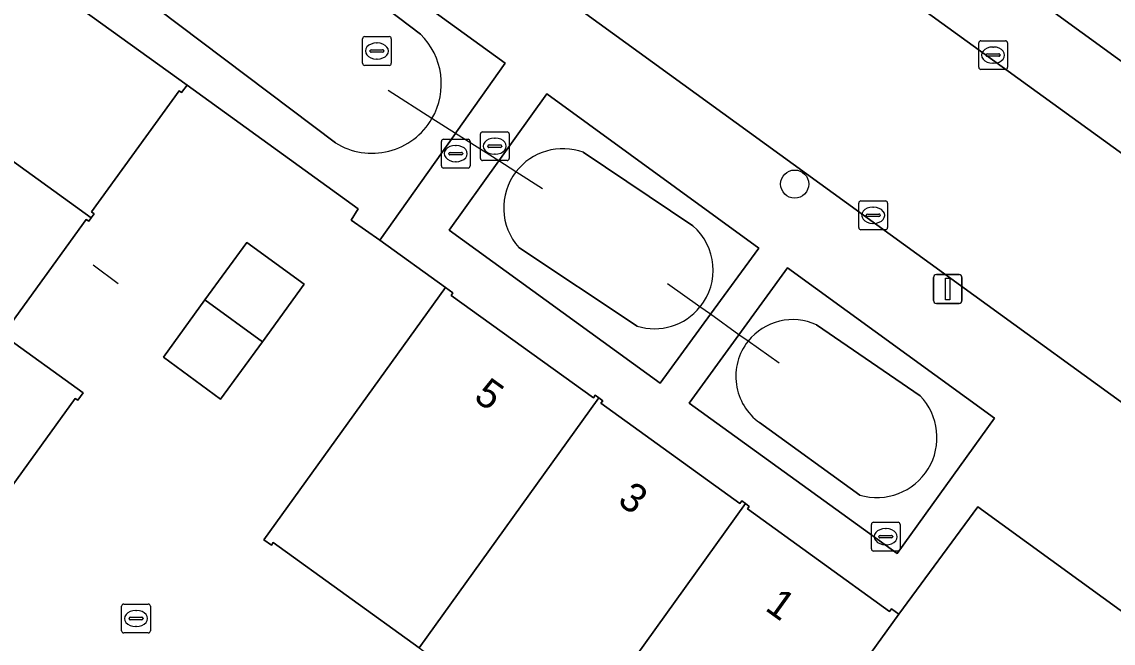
# Model space of a CAD drawing. Extents: x 159674 to 160531, y 382172 to 382904.
# Drawn here: x 160062.61 to 160100.56, y 382484.03 to 382505.65 of the extents above; entities that cross this region are included whole.
import ezdxf

# ---------------------------------------------------------------- set-up
doc = ezdxf.new("R2010")
doc.units = 0
for name, color, linetype in [('IMGEO_Boom', 7, 'Continuous'), ('IMGEO_Duiker', 7, 'Continuous'), ('IMGEO_Erf', 7, 'Continuous'), ('IMGEO_Groenvoorziening', 7, 'Continuous'), ('IMGEO_Hek', 7, 'Continuous'), ('IMGEO_Kolk', 7, 'Continuous'), ('IMGEO_Lichtmast', 7, 'Continuous'), ('IMGEO_Pand', 7, 'Continuous'), ('IMGEO_Pand_nummerreeks', 7, 'Continuous'), ('IMGEO_Rijbaan_lokaal_open', 7, 'Continuous'), ('IMGEO_Rioolput', 7, 'Continuous'), ('IMGEO_Voetpad_open', 7, 'Continuous'), ('IMGEO_Waterloop', 7, 'Continuous')]:
    doc.layers.add(name, color=color, linetype=linetype)

msp = doc.modelspace()

# ---------------------------------------------------------------- linework, layer by layer
at = {"layer": 'IMGEO_Boom'}
msp.add_circle((160089.484, 382500.008), 0.489, dxfattribs=at)
at = {"layer": 'IMGEO_Duiker'}
for points in [[(160080.718, 382499.843), (160079.79, 382500.433), (160079.195, 382500.811), (160077.687, 382501.769), (160076.871, 382502.286), (160075.343, 382503.258)], [(160088.943, 382493.772), (160087.862, 382494.543), (160087.547, 382494.767), (160086.553, 382495.476), (160086.191, 382495.734), (160085.062, 382496.539)]]:
    msp.add_lwpolyline(points, dxfattribs=at)
at = {"layer": 'IMGEO_Erf'}
for points in [[(160105.475, 382505.466), (160100.581, 382509.018), (160095.688, 382512.57), (160090.673, 382516.21), (160089.124, 382514.036), (160088.55, 382513.229), (160106.723, 382500), (160122.995, 382488.155), (160124.011, 382489.563), (160125.171, 382491.169), (160120.154, 382494.811), (160115.26, 382498.363), (160113.005, 382500), (160110.368, 382501.914)], [(160067.531, 382493.989), (160068.976, 382495.976), (160070.43, 382497.975), (160072.43, 382496.52), (160070.976, 382494.522), (160069.521, 382492.523)]]:
    msp.add_lwpolyline(points, close=True, dxfattribs=at)
for points in [[(160076.424, 382483.871), (160071.352, 382487.534), (160071.288, 382487.445), (160071.027, 382487.633), (160077.341, 382496.414), (160075.053, 382498.052), (160074.062, 382498.749), (160074.3, 382499.148), (160068.355, 382503.451), (160068.166, 382503.189), (160068.076, 382503.253), (160065.037, 382499.042), (160065.126, 382498.977), (160065.02, 382498.831), (160064.936, 382498.714), (160064.847, 382498.778), (160061.947, 382494.76), (160064.742, 382492.743), (160064.554, 382492.484), (160064.464, 382492.549), (160060.795, 382487.463), (160057.11, 382482.355)], [(160095.853, 382488.776), (160093.109, 382485.042), (160086.78, 382476.254), (160084.42, 382472.917), (160083.291, 382471.347), (160082.163, 382469.777), (160081.035, 382468.207), (160079.906, 382466.638), (160078.778, 382465.068), (160077.649, 382463.498), (160076.521, 382461.928), (160075.392, 382460.359), (160074.264, 382458.789), (160073.136, 382457.219), (160072.007, 382455.649), (160068.6, 382451.01), (160062.271, 382442.237), (160059.604, 382438.555), (160125.462, 382390.566)], [(160127.601, 382390.967), (160163.121, 382439.912), (160095.853, 382488.776)]]:
    msp.add_lwpolyline(points, dxfattribs=at)
at = {"layer": 'IMGEO_Groenvoorziening'}
for points in [[(160077.73, 382501.83), (160079.416, 382504.209), (160064.955, 382514.699), (160062.952, 382511.908), (160060.796, 382508.902), (160068.355, 382503.451), (160074.3, 382499.148), (160074.062, 382498.749), (160075.053, 382498.052), (160077.687, 382501.769)], [(160088.236, 382497.783), (160080.871, 382503.152), (160079.195, 382500.811), (160077.472, 382498.404), (160084.81, 382493.086), (160086.553, 382495.476)], [(160093.048, 382487.159), (160096.431, 382491.86), (160089.238, 382497.088), (160087.547, 382494.767), (160085.81, 382492.383)]]:
    msp.add_lwpolyline(points, close=True, dxfattribs=at)
for points in [[(160066.48, 382512.812), (160076.472, 382505.222)], [(160073.513, 382501.441), (160063.45, 382509.055)], [(160082.134, 382501.113), (160085.943, 382498.556)], [(160084.006, 382495.065), (160079.894, 382497.802)], [(160090.247, 382495.106), (160093.845, 382492.642)], [(160091.745, 382489.188), (160088.265, 382491.709)]]:
    msp.add_lwpolyline(points, dxfattribs=at)
for centre, radius, start, end in [((160074.782, 382503.497), 2.415, 329.891, 45.5871), ((160074.781, 382503.496), 2.415, 238.3264, 329.9226), ((160081.425, 382499.179), 2.06, 69.859, 142.4961), ((160081.423, 382499.18), 2.058, 142.4978, 222.0295), ((160084.619, 382497.018), 2.03, 320.7677, 49.2769), ((160084.603, 382497.016), 2.041, 252.9743, 321.0726), ((160089.41, 382493.317), 1.975, 64.9357, 141.6283), ((160089.41, 382493.317), 1.974, 141.6216, 234.565), ((160092.342, 382491.19), 2.089, 253.3926, 44.0089)]:
    msp.add_arc(centre, radius, start, end, dxfattribs=at)
at = {"layer": 'IMGEO_Hek'}
msp.add_lwpolyline([(160065.085, 382497.201), (160065.961, 382496.551)], dxfattribs=at)
at = {"layer": 'IMGEO_Kolk'}
for p, q in [((160074.457, 382504.212), (160074.457, 382505.064)), ((160074.532, 382505.138), (160075.384, 382505.138)), ((160075.458, 382505.064), (160075.458, 382504.212)), ((160074.759, 382504.681), (160075.157, 382504.681)), ((160074.945, 382504.918), (160074.97, 382504.918)), ((160095.883, 382504.07), (160095.883, 382504.922)), ((160095.958, 382504.996), (160096.81, 382504.996)), ((160096.371, 382504.776), (160096.396, 382504.776)), ((160096.884, 382504.922), (160096.884, 382504.07)), ((160074.716, 382504.632), (160074.716, 382504.644)), ((160075.154, 382504.595), (160074.756, 382504.595)), ((160074.968, 382504.358), (160074.943, 382504.358)), ((160075.2, 382504.644), (160075.2, 382504.632)), ((160096.142, 382504.49), (160096.142, 382504.502)), ((160096.58, 382504.453), (160096.182, 382504.453)), ((160096.185, 382504.539), (160096.583, 382504.539)), ((160096.626, 382504.502), (160096.626, 382504.49)), ((160075.384, 382504.138), (160074.532, 382504.138)), ((160096.81, 382503.996), (160095.958, 382503.996)), ((160096.394, 382504.216), (160096.369, 382504.216)), ((160091.787, 382499.421), (160092.639, 382499.421)), ((160091.712, 382498.495), (160091.712, 382499.347)), ((160092.2, 382499.201), (160092.225, 382499.201)), ((160092.713, 382499.347), (160092.713, 382498.495)), ((160091.971, 382498.915), (160091.971, 382498.927)), ((160092.409, 382498.878), (160092.011, 382498.878)), ((160092.014, 382498.964), (160092.412, 382498.964)), ((160092.223, 382498.641), (160092.198, 382498.641)), ((160092.455, 382498.927), (160092.455, 382498.915)), ((160092.639, 382498.421), (160091.787, 382498.421))]:
    msp.add_line(p, q, dxfattribs=at)
for points in [[(160074.457, 382504.212), (160074.457, 382505.064)], [(160074.532, 382505.138), (160075.384, 382505.138)], [(160075.458, 382505.064), (160075.458, 382504.212)], [(160095.883, 382504.07), (160095.883, 382504.922)], [(160095.958, 382504.996), (160096.81, 382504.996)], [(160096.884, 382504.922), (160096.884, 382504.07)], [(160075.384, 382504.138), (160074.532, 382504.138)], [(160096.81, 382503.996), (160095.958, 382503.996)], [(160091.787, 382499.421), (160092.639, 382499.421)], [(160091.712, 382498.495), (160091.712, 382499.347)], [(160092.713, 382499.347), (160092.713, 382498.495)], [(160092.639, 382498.421), (160091.787, 382498.421)]]:
    msp.add_lwpolyline(points, dxfattribs=at)
for centre, radius, start, end in [((160074.534, 382505.062), 0.0765, 91.552, 178.448), ((160074.534, 382505.062), 0.0765, 91.552, 178.448), ((160075.382, 382505.062), 0.0765, 1.552, 88.448), ((160075.382, 382505.062), 0.0765, 1.552, 88.448), ((160074.756, 382504.641), 0.0403, 85.8775, 175.7526), ((160075.161, 382504.643), 0.0386, 1.7309, 96.639), ((160095.96, 382504.92), 0.0765, 91.552, 178.448), ((160095.96, 382504.92), 0.0765, 91.552, 178.448), ((160096.808, 382504.92), 0.0765, 1.552, 88.448), ((160096.808, 382504.92), 0.0765, 1.552, 88.448), ((160074.753, 382504.631), 0.0366, 178.938, 274.7102), ((160075.157, 382504.638), 0.043, 264.8664, 352.4533), ((160096.182, 382504.499), 0.0403, 85.8775, 175.7526), ((160096.179, 382504.489), 0.0366, 178.938, 274.7102), ((160096.583, 382504.496), 0.043, 264.8664, 352.4533), ((160096.587, 382504.501), 0.0386, 1.7309, 96.639), ((160074.534, 382504.214), 0.0765, 181.552, 268.448), ((160074.534, 382504.214), 0.0765, 181.552, 268.448), ((160075.382, 382504.214), 0.0765, 271.552, 358.448), ((160075.382, 382504.214), 0.0765, 271.552, 358.448), ((160095.96, 382504.072), 0.0765, 181.552, 268.448), ((160095.96, 382504.072), 0.0765, 181.552, 268.448), ((160096.808, 382504.072), 0.0765, 271.552, 358.448), ((160096.808, 382504.072), 0.0765, 271.552, 358.448), ((160091.789, 382499.345), 0.0765, 91.552, 178.448), ((160091.789, 382499.345), 0.0765, 91.552, 178.448), ((160092.637, 382499.345), 0.0765, 1.552, 88.448), ((160092.637, 382499.345), 0.0765, 1.552, 88.448), ((160092.011, 382498.924), 0.0403, 85.8775, 175.7526), ((160092.008, 382498.914), 0.0366, 178.938, 274.7102), ((160092.412, 382498.921), 0.043, 264.8664, 352.4533), ((160092.416, 382498.926), 0.0386, 1.7309, 96.639), ((160091.789, 382498.497), 0.0765, 181.552, 268.448), ((160091.789, 382498.497), 0.0765, 181.552, 268.448), ((160092.637, 382498.497), 0.0765, 271.552, 358.448), ((160092.637, 382498.497), 0.0765, 271.552, 358.448)]:
    msp.add_arc(centre, radius, start, end, dxfattribs=at)
for centre, major_axis, ratio, start_param, end_param in [((160074.944, 382504.638), (-0.387, 0.002), 0.722429, 4.712389, 7.853982), ((160074.969, 382504.638), (-0.39, 0.002), 0.717154, 1.570796, 4.712389), ((160096.37, 382504.496), (-0.387, 0.002), 0.722429, 4.712389, 7.853982), ((160096.395, 382504.496), (-0.39, 0.002), 0.717154, 1.570796, 4.712389), ((160092.199, 382498.921), (-0.387, 0.002), 0.722429, 4.712389, 7.853982), ((160092.224, 382498.921), (-0.39, 0.002), 0.717154, 1.570796, 4.712389)]:
    msp.add_ellipse(centre, major_axis=major_axis, ratio=ratio, start_param=start_param, end_param=end_param, dxfattribs=at)
at = {"layer": 'IMGEO_Lichtmast'}
for p, q in [((160094.31, 382495.957), (160094.31, 382496.757)), ((160094.31, 382496.757), (160094.31, 382495.957)), ((160094.41, 382496.857), (160095.2, 382496.857)), ((160095.2, 382496.857), (160094.41, 382496.857)), ((160095.3, 382496.757), (160095.3, 382495.957)), ((160095.3, 382495.957), (160095.3, 382496.757)), ((160095.2, 382495.857), (160094.41, 382495.857)), ((160094.41, 382495.857), (160095.2, 382495.857))]:
    msp.add_line(p, q, dxfattribs=at)
msp.add_lwpolyline([(160094.73, 382496.732), (160094.88, 382496.732), (160094.88, 382495.982), (160094.73, 382495.982), (160094.73, 382496.732)], dxfattribs=at)
for centre, start, end in [((160094.41, 382496.757), 90, 180), ((160094.41, 382496.757), 90, 180), ((160095.2, 382496.757), 0, 90), ((160095.2, 382496.757), 360, 90), ((160094.41, 382495.957), 180, 270), ((160094.41, 382495.957), 180, 270), ((160095.2, 382495.957), 270, 0), ((160095.2, 382495.957), 270, 0)]:
    msp.add_arc(centre, 0.1, start, end, dxfattribs=at)
at = {"layer": 'IMGEO_Pand'}
for points in [[(160060.796, 382508.902), (160060.677, 382508.988), (160060.489, 382508.727), (160060.579, 382508.662), (160057.526, 382504.439), (160057.437, 382504.503), (160057.344, 382504.374), (160065.02, 382498.831), (160065.126, 382498.977), (160065.037, 382499.042), (160068.076, 382503.253), (160068.166, 382503.189), (160068.355, 382503.451)], [(160057.344, 382504.374), (160057.25, 382504.244), (160057.339, 382504.179), (160054.295, 382499.968), (160054.205, 382500.032), (160054.018, 382499.77), (160055.749, 382498.535), (160061.639, 382494.333), (160061.947, 382494.76), (160064.847, 382498.778), (160064.936, 382498.714), (160065.02, 382498.831)], [(160061.947, 382494.76), (160061.639, 382494.333), (160055.749, 382498.535), (160052.313, 382493.771), (160052.223, 382493.836), (160052.129, 382493.706), (160060.795, 382487.463), (160064.464, 382492.549), (160064.554, 382492.484), (160064.742, 382492.743)], [(160072.43, 382496.52), (160070.43, 382497.975), (160068.976, 382495.976), (160070.976, 382494.522)], [(160082.677, 382492.565), (160082.547, 382492.659), (160082.483, 382492.57), (160077.538, 382496.136), (160077.602, 382496.224), (160077.341, 382496.414), (160071.027, 382487.633), (160071.288, 382487.445), (160071.352, 382487.534), (160076.424, 382483.871)], [(160070.976, 382494.522), (160068.976, 382495.976), (160067.531, 382493.989), (160069.521, 382492.523)], [(160087.774, 382488.889), (160087.643, 382488.983), (160087.579, 382488.894), (160082.743, 382492.382), (160082.807, 382492.472), (160082.677, 382492.565), (160076.424, 382483.871), (160081.528, 382480.184)], [(160093.109, 382485.042), (160092.847, 382485.23), (160092.783, 382485.141), (160087.84, 382488.706), (160087.905, 382488.795), (160087.774, 382488.889), (160081.528, 382480.184), (160086.577, 382476.537), (160086.512, 382476.448), (160086.78, 382476.254)]]:
    msp.add_lwpolyline(points, close=True, dxfattribs=at)
at = {"layer": 'IMGEO_Rijbaan_lokaal_open'}
for points in [[(160066.041, 382526.373), (160065.761, 382526.548), (160061.728, 382520.822), (160061.99, 382520.627), (160135.135, 382467.543), (160161.419, 382448.379)], [(160171.029, 382450.249), (160148.312, 382466.705), (160086.083, 382511.782), (160066.041, 382526.373)]]:
    msp.add_lwpolyline(points, dxfattribs=at)
at = {"layer": 'IMGEO_Rioolput'}
for p, q in [((160078.555, 382500.899), (160078.555, 382501.751)), ((160078.63, 382501.825), (160079.482, 382501.825)), ((160079.556, 382501.751), (160079.556, 382500.899)), ((160077.198, 382500.641), (160077.198, 382501.493)), ((160077.273, 382501.567), (160078.125, 382501.567)), ((160077.686, 382501.347), (160077.711, 382501.347)), ((160078.199, 382501.493), (160078.199, 382500.641)), ((160078.814, 382501.319), (160078.814, 382501.331)), ((160079.252, 382501.282), (160078.854, 382501.282)), ((160078.857, 382501.368), (160079.255, 382501.368)), ((160079.043, 382501.605), (160079.068, 382501.605)), ((160079.298, 382501.331), (160079.298, 382501.319)), ((160077.457, 382501.061), (160077.457, 382501.073)), ((160077.895, 382501.024), (160077.497, 382501.024)), ((160077.5, 382501.11), (160077.898, 382501.11)), ((160077.941, 382501.073), (160077.941, 382501.061)), ((160079.066, 382501.045), (160079.041, 382501.045)), ((160078.125, 382500.567), (160077.273, 382500.567)), ((160077.709, 382500.787), (160077.684, 382500.787)), ((160079.482, 382500.825), (160078.63, 382500.825)), ((160092.15, 382487.314), (160092.15, 382488.166)), ((160092.225, 382488.24), (160093.077, 382488.24)), ((160092.638, 382488.02), (160092.663, 382488.02)), ((160093.151, 382488.166), (160093.151, 382487.314)), ((160092.409, 382487.734), (160092.409, 382487.746)), ((160092.847, 382487.697), (160092.449, 382487.697)), ((160092.452, 382487.783), (160092.85, 382487.783)), ((160092.893, 382487.746), (160092.893, 382487.734)), ((160093.077, 382487.24), (160092.225, 382487.24)), ((160092.661, 382487.46), (160092.636, 382487.46)), ((160066.081, 382484.468), (160066.081, 382485.32)), ((160066.156, 382485.394), (160067.008, 382485.394)), ((160067.082, 382485.32), (160067.082, 382484.468)), ((160066.383, 382484.937), (160066.781, 382484.937)), ((160066.569, 382485.174), (160066.594, 382485.174)), ((160066.34, 382484.888), (160066.34, 382484.9)), ((160066.778, 382484.851), (160066.38, 382484.851)), ((160066.592, 382484.614), (160066.567, 382484.614)), ((160066.824, 382484.9), (160066.824, 382484.888)), ((160067.008, 382484.394), (160066.156, 382484.394))]:
    msp.add_line(p, q, dxfattribs=at)
for points in [[(160078.555, 382500.899), (160078.555, 382501.751)], [(160078.63, 382501.825), (160079.482, 382501.825)], [(160079.556, 382501.751), (160079.556, 382500.899)], [(160077.198, 382500.641), (160077.198, 382501.493)], [(160077.273, 382501.567), (160078.125, 382501.567)], [(160078.199, 382501.493), (160078.199, 382500.641)], [(160078.125, 382500.567), (160077.273, 382500.567)], [(160079.482, 382500.825), (160078.63, 382500.825)], [(160092.15, 382487.314), (160092.15, 382488.166)], [(160092.225, 382488.24), (160093.077, 382488.24)], [(160093.151, 382488.166), (160093.151, 382487.314)], [(160093.077, 382487.24), (160092.225, 382487.24)], [(160066.081, 382484.468), (160066.081, 382485.32)], [(160066.156, 382485.394), (160067.008, 382485.394)], [(160067.082, 382485.32), (160067.082, 382484.468)], [(160067.008, 382484.394), (160066.156, 382484.394)]]:
    msp.add_lwpolyline(points, dxfattribs=at)
for centre, radius, start, end in [((160078.632, 382501.749), 0.0765, 91.552, 178.448), ((160078.632, 382501.749), 0.0765, 91.552, 178.448), ((160079.48, 382501.749), 0.0765, 1.552, 88.448), ((160079.48, 382501.749), 0.0765, 1.552, 88.448), ((160077.275, 382501.491), 0.0765, 91.552, 178.448), ((160077.275, 382501.491), 0.0765, 91.552, 178.448), ((160078.123, 382501.491), 0.0765, 1.552, 88.448), ((160078.123, 382501.491), 0.0765, 1.552, 88.448), ((160078.854, 382501.328), 0.0403, 85.8775, 175.7526), ((160078.851, 382501.318), 0.0366, 178.938, 274.7102), ((160079.255, 382501.325), 0.043, 264.8664, 352.4533), ((160079.259, 382501.33), 0.0386, 1.7309, 96.639), ((160077.497, 382501.07), 0.0403, 85.8775, 175.7526), ((160077.494, 382501.06), 0.0366, 178.938, 274.7102), ((160077.898, 382501.067), 0.043, 264.8664, 352.4533), ((160077.902, 382501.072), 0.0386, 1.7309, 96.639), ((160078.632, 382500.901), 0.0765, 181.552, 268.448), ((160078.632, 382500.901), 0.0765, 181.552, 268.448), ((160079.48, 382500.901), 0.0765, 271.552, 358.448), ((160079.48, 382500.901), 0.0765, 271.552, 358.448), ((160077.275, 382500.643), 0.0765, 181.552, 268.448), ((160077.275, 382500.643), 0.0765, 181.552, 268.448), ((160078.123, 382500.643), 0.0765, 271.552, 358.448), ((160078.123, 382500.643), 0.0765, 271.552, 358.448), ((160092.227, 382488.164), 0.0765, 91.552, 178.448), ((160092.227, 382488.164), 0.0765, 91.552, 178.448), ((160093.075, 382488.164), 0.0765, 1.552, 88.448), ((160093.075, 382488.164), 0.0765, 1.552, 88.448), ((160092.449, 382487.743), 0.0403, 85.8775, 175.7526), ((160092.446, 382487.733), 0.0366, 178.938, 274.7102), ((160092.85, 382487.74), 0.043, 264.8664, 352.4533), ((160092.854, 382487.745), 0.0386, 1.7309, 96.639), ((160092.227, 382487.316), 0.0765, 181.552, 268.448), ((160092.227, 382487.316), 0.0765, 181.552, 268.448), ((160093.075, 382487.316), 0.0765, 271.552, 358.448), ((160093.075, 382487.316), 0.0765, 271.552, 358.448), ((160066.158, 382485.318), 0.0765, 91.552, 178.448), ((160066.158, 382485.318), 0.0765, 91.552, 178.448), ((160067.006, 382485.318), 0.0765, 1.552, 88.448), ((160067.006, 382485.318), 0.0765, 1.552, 88.448), ((160066.38, 382484.897), 0.0403, 85.8775, 175.7526), ((160066.785, 382484.899), 0.0386, 1.7309, 96.639), ((160066.377, 382484.887), 0.0366, 178.938, 274.7102), ((160066.781, 382484.894), 0.043, 264.8664, 352.4533), ((160066.158, 382484.47), 0.0765, 181.552, 268.448), ((160066.158, 382484.47), 0.0765, 181.552, 268.448), ((160067.006, 382484.47), 0.0765, 271.552, 358.448), ((160067.006, 382484.47), 0.0765, 271.552, 358.448)]:
    msp.add_arc(centre, radius, start, end, dxfattribs=at)
for centre, major_axis, ratio, start_param, end_param in [((160077.685, 382501.067), (-0.387, 0.002), 0.722429, 4.712389, 7.853982), ((160077.71, 382501.067), (-0.39, 0.002), 0.717154, 1.570796, 4.712389), ((160079.042, 382501.325), (-0.387, 0.002), 0.722429, 4.712389, 7.853982), ((160079.067, 382501.325), (-0.39, 0.002), 0.717154, 1.570796, 4.712389), ((160092.637, 382487.74), (-0.387, 0.002), 0.722429, 4.712389, 7.853982), ((160092.662, 382487.74), (-0.39, 0.002), 0.717154, 1.570796, 4.712389), ((160066.568, 382484.894), (-0.387, 0.002), 0.722429, 4.712389, 7.853982), ((160066.593, 382484.894), (-0.39, 0.002), 0.717154, 1.570796, 4.712389)]:
    msp.add_ellipse(centre, major_axis=major_axis, ratio=ratio, start_param=start_param, end_param=end_param, dxfattribs=at)
at = {"layer": 'IMGEO_Voetpad_open'}
for points in [[(160064.445, 382527.55), (160065.761, 382526.548), (160066.041, 382526.373), (160086.083, 382511.782), (160148.312, 382466.705), (160171.029, 382450.249)], [(160161.419, 382448.379), (160135.135, 382467.543), (160061.99, 382520.627)], [(160064.955, 382514.699), (160079.416, 382504.209), (160077.73, 382501.83), (160077.687, 382501.769), (160075.053, 382498.052), (160077.341, 382496.414), (160077.602, 382496.224), (160077.538, 382496.136), (160082.483, 382492.57), (160082.547, 382492.659), (160082.677, 382492.565), (160082.807, 382492.472), (160082.743, 382492.382), (160087.579, 382488.894), (160087.643, 382488.983), (160087.774, 382488.889), (160087.905, 382488.795), (160087.84, 382488.706), (160092.783, 382485.141), (160092.847, 382485.23), (160093.109, 382485.042), (160095.853, 382488.776), (160163.121, 382439.912)], [(160174.179, 382449.327), (160174.199, 382452.933), (160173.407, 382451.842), (160162.122, 382460.043), (160162.914, 382461.134), (160161.521, 382462.147), (160161.358, 382462.265), (160125.316, 382488.609), (160127.653, 382491.801), (160126.342, 382492.78), (160125.171, 382491.169), (160124.011, 382489.563), (160122.995, 382488.155), (160106.723, 382500), (160088.55, 382513.229)]]:
    msp.add_lwpolyline(points, dxfattribs=at)
for points in [[(160086.553, 382495.476), (160084.81, 382493.086), (160077.472, 382498.404), (160079.195, 382500.811), (160080.871, 382503.152), (160088.236, 382497.783)], [(160093.048, 382487.159), (160085.81, 382492.383), (160087.547, 382494.767), (160089.238, 382497.088), (160096.431, 382491.86)]]:
    msp.add_lwpolyline(points, close=True, dxfattribs=at)
at = {"layer": 'IMGEO_Waterloop'}
for points in [[(160076.472, 382505.222), (160066.48, 382512.812)], [(160063.45, 382509.055), (160073.513, 382501.441)], [(160085.943, 382498.556), (160082.134, 382501.113)], [(160079.894, 382497.802), (160084.006, 382495.065)], [(160093.845, 382492.642), (160090.247, 382495.106)], [(160088.265, 382491.709), (160091.745, 382489.188)]]:
    msp.add_lwpolyline(points, dxfattribs=at)
for centre, radius, start, end in [((160074.782, 382503.497), 2.415, 329.891, 45.5871), ((160074.781, 382503.496), 2.415, 238.3264, 329.9226), ((160081.425, 382499.179), 2.06, 69.859, 142.4961), ((160081.423, 382499.18), 2.058, 142.4978, 222.0295), ((160084.619, 382497.018), 2.03, 320.7677, 49.2769), ((160084.603, 382497.016), 2.041, 252.9743, 321.0726), ((160089.41, 382493.317), 1.975, 64.9357, 141.6283), ((160089.41, 382493.317), 1.974, 141.6216, 234.565), ((160092.342, 382491.19), 2.089, 253.3926, 44.0089)]:
    msp.add_arc(centre, radius, start, end, dxfattribs=at)

# ---------------------------------------------------------------- texts
at = {"layer": 'IMGEO_Pand_nummerreeks'}
for s, rotation, p in [('5', 324.2016, (160078.282, 382492.517)), ('3', 324.1959, (160083.284, 382488.909)), ('1', 324.2016, (160088.416, 382485.208))]:
    msp.add_text(s, height=1, rotation=rotation, dxfattribs=at).set_placement(p)

doc.saveas('drawing.dxf')
